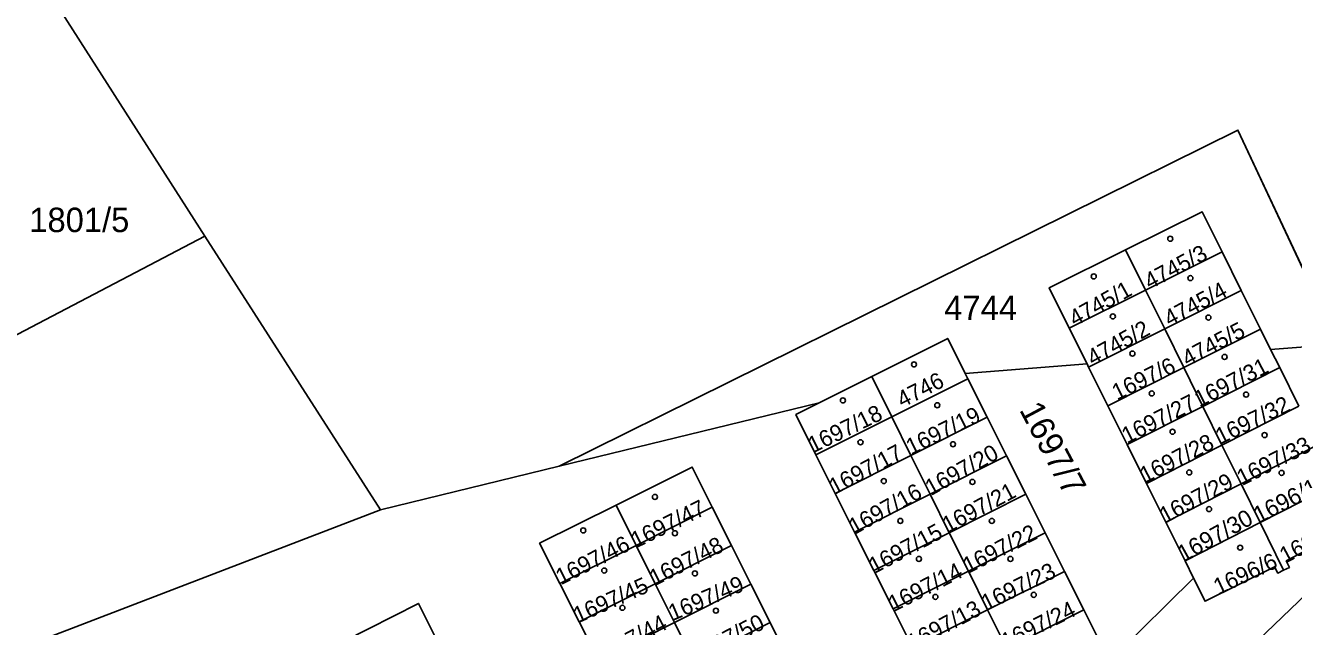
# Model space of a CAD drawing. Extents: x -756746 to -753363, y -1166406 to -1161727.
# Drawn here: x -755835.6 to -755747.4, y -1163347.5 to -1163305.7 of the extents above; entities that cross this region are included whole.
import ezdxf

# ---------------------------------------------------------------- set-up
doc = ezdxf.new("R2010")
doc.units = 0
for name, color, linetype in [('Hranice kat_území', 7, 'Continuous'), ('Hranice parcel', 7, 'Continuous'), ('Parcelní čísla', 7, 'Continuous'), ('Značky budov', 7, 'Continuous')]:
    doc.layers.add(name, color=color, linetype=linetype)

msp = doc.modelspace()

# ---------------------------------------------------------------- linework, layer by layer
at = {"layer": 'Hranice kat_území'}
msp.add_lwpolyline([(-755676.77, -1163298.53), (-755688.75, -1163307.11), (-755701.72, -1163316.39), (-755702.88, -1163317.22), (-755734, -1163326.4), (-755737.69, -1163327.49), (-755744.33, -1163327.91), (-755751.3, -1163313.03), (-755798.47, -1163336.4), (-755810.9, -1163339.42), (-755823.1, -1163320.39), (-755833.02, -1163304.89)], dxfattribs=at)
at = {"layer": 'Hranice parcel'}
for p, q in [((-755823.1, -1163320.39), (-755833.02, -1163304.89)), ((-755751.3, -1163313.03), (-755798.47, -1163336.4)), ((-755751.3, -1163313.03), (-755744.33, -1163327.91)), ((-755888.68, -1163354.72), (-755823.1, -1163320.39)), ((-755823.1, -1163320.39), (-755810.9, -1163339.42)), ((-755757.72, -1163324.15), (-755759.11, -1163321.35)), ((-755757.72, -1163324.15), (-755752.4, -1163321.5)), ((-755751.07, -1163324.18), (-755752.4, -1163321.5)), ((-755763.03, -1163326.8), (-755757.72, -1163324.15)), ((-755756.39, -1163326.85), (-755757.72, -1163324.15)), ((-755756.39, -1163326.85), (-755751.07, -1163324.18)), ((-755749.74, -1163326.86), (-755751.07, -1163324.18)), ((-755763.03, -1163326.8), (-755761.79, -1163329.28)), ((-755756.39, -1163326.85), (-755761.68, -1163329.5)), ((-755755.07, -1163329.54), (-755756.39, -1163326.85)), ((-755755.07, -1163329.54), (-755749.74, -1163326.86)), ((-755749.03, -1163328.28), (-755749.74, -1163326.86)), ((-755744.33, -1163327.91), (-755749.03, -1163328.28)), ((-755748.4, -1163329.54), (-755749.03, -1163328.28)), ((-755761.79, -1163329.28), (-755770.25, -1163329.94)), ((-755761.68, -1163329.5), (-755761.79, -1163329.28)), ((-755761.68, -1163329.5), (-755760.34, -1163332.19)), ((-755760.34, -1163332.19), (-755755.07, -1163329.54)), ((-755753.74, -1163332.24), (-755755.07, -1163329.54)), ((-755753.74, -1163332.24), (-755748.4, -1163329.54)), ((-755747.07, -1163332.23), (-755748.4, -1163329.54)), ((-755776.75, -1163330.16), (-755780.41, -1163332)), ((-755776.75, -1163330.16), (-755775.36, -1163332.96)), ((-755775.36, -1163332.96), (-755770.07, -1163330.31)), ((-755770.25, -1163329.94), (-755770.07, -1163330.31)), ((-755770.07, -1163330.31), (-755768.73, -1163332.99)), ((-755780.41, -1163332), (-755798.47, -1163336.4)), ((-755759, -1163334.89), (-755760.34, -1163332.19)), ((-755775.36, -1163332.96), (-755780.63, -1163335.61)), ((-755774.03, -1163335.65), (-755775.36, -1163332.96)), ((-755774.03, -1163335.65), (-755768.73, -1163332.99)), ((-755768.73, -1163332.99), (-755767.39, -1163335.67)), ((-755759, -1163334.89), (-755753.74, -1163332.24)), ((-755752.41, -1163334.93), (-755753.74, -1163332.24)), ((-755752.41, -1163334.93), (-755747.07, -1163332.23)), ((-755780.63, -1163335.61), (-755779.29, -1163338.29)), ((-755774.03, -1163335.65), (-755779.29, -1163338.29)), ((-755772.7, -1163338.33), (-755774.03, -1163335.65)), ((-755772.7, -1163338.33), (-755767.39, -1163335.67)), ((-755767.39, -1163335.67), (-755766.05, -1163338.35)), ((-755757.66, -1163337.59), (-755759, -1163334.89)), ((-755757.66, -1163337.59), (-755752.41, -1163334.93)), ((-755751.08, -1163337.63), (-755752.41, -1163334.93)), ((-755751.08, -1163337.63), (-755745.74, -1163334.91)), ((-755798.47, -1163336.4), (-755810.9, -1163339.42)), ((-755779.29, -1163338.29), (-755777.95, -1163340.97)), ((-755772.7, -1163338.33), (-755777.95, -1163340.97)), ((-755771.37, -1163341.02), (-755772.7, -1163338.33)), ((-755771.37, -1163341.02), (-755766.05, -1163338.35)), ((-755766.05, -1163338.35), (-755764.71, -1163341.03)), ((-755756.32, -1163340.29), (-755757.66, -1163337.59)), ((-755756.32, -1163340.29), (-755751.08, -1163337.63)), ((-755749.76, -1163340.32), (-755751.08, -1163337.63)), ((-755744.41, -1163337.59), (-755749.76, -1163340.32)), ((-755793.14, -1163341.9), (-755794.53, -1163339.1)), ((-755793.14, -1163341.9), (-755787.84, -1163339.24)), ((-755786.5, -1163341.91), (-755787.84, -1163339.24)), ((-755810.9, -1163339.42), (-755840.54, -1163350.8)), ((-755777.95, -1163340.97), (-755776.61, -1163343.64)), ((-755771.37, -1163341.02), (-755776.61, -1163343.64)), ((-755770.04, -1163343.7), (-755771.37, -1163341.02)), ((-755770.04, -1163343.7), (-755764.71, -1163341.03)), ((-755764.71, -1163341.03), (-755763.36, -1163343.71)), ((-755754.98, -1163342.98), (-755756.32, -1163340.29)), ((-755749.76, -1163340.32), (-755754.98, -1163342.98)), ((-755748.13, -1163343.63), (-755749.76, -1163340.32)), ((-755742.71, -1163341.57), (-755812.13, -1163408.31)), ((-755793.14, -1163341.9), (-755798.43, -1163344.55)), ((-755791.81, -1163344.57), (-755793.14, -1163341.9)), ((-755791.81, -1163344.57), (-755786.5, -1163341.91)), ((-755785.16, -1163344.59), (-755786.5, -1163341.91)), ((-755776.61, -1163343.64), (-755775.27, -1163346.32)), ((-755754.98, -1163342.98), (-755754.39, -1163344.18)), ((-755798.43, -1163344.55), (-755797.09, -1163347.22)), ((-755770.04, -1163343.7), (-755775.27, -1163346.32)), ((-755768.71, -1163346.39), (-755770.04, -1163343.7)), ((-755768.71, -1163346.39), (-755763.36, -1163343.71)), ((-755763.36, -1163343.71), (-755762.02, -1163346.39)), ((-755760.24, -1163349.94), (-755754.39, -1163344.18)), ((-755791.81, -1163344.57), (-755797.09, -1163347.22)), ((-755790.46, -1163347.26), (-755791.81, -1163344.57)), ((-755790.46, -1163347.26), (-755785.16, -1163344.59)), ((-755783.82, -1163347.26), (-755785.16, -1163344.59)), ((-755775.27, -1163346.32), (-755773.93, -1163349)), ((-755768.71, -1163346.39), (-755773.93, -1163349)), ((-755767.37, -1163349.07), (-755768.71, -1163346.39)), ((-755767.37, -1163349.07), (-755762.02, -1163346.39)), ((-755762.02, -1163346.39), (-755760.68, -1163349.07)), ((-755797.09, -1163347.22), (-755795.73, -1163349.91)), ((-755790.46, -1163347.26), (-755795.73, -1163349.91)), ((-755789.13, -1163349.94), (-755790.46, -1163347.26)), ((-755789.13, -1163349.94), (-755783.82, -1163347.26)), ((-755782.47, -1163349.96), (-755783.82, -1163347.26))]:
    msp.add_line(p, q, dxfattribs=at)
for points in [[(-755752.4, -1163321.5), (-755753.79, -1163318.7), (-755759.11, -1163321.35)], [(-755759.11, -1163321.35), (-755764.42, -1163323.99), (-755763.03, -1163326.8)], [(-755770.25, -1163329.94), (-755771.47, -1163327.51), (-755776.75, -1163330.16)], [(-755780.41, -1163332), (-755782.03, -1163332.81), (-755780.63, -1163335.61)], [(-755787.84, -1163339.24), (-755789.23, -1163336.46), (-755794.53, -1163339.1)], [(-755748.13, -1163343.63), (-755747.72, -1163343.43), (-755747.94, -1163342.98), (-755743.02, -1163340.38), (-755744.41, -1163337.59)], [(-755794.53, -1163339.1), (-755799.84, -1163341.75), (-755798.43, -1163344.55)], [(-755754.39, -1163344.18), (-755753.59, -1163345.78), (-755748.75, -1163343.38), (-755748.53, -1163343.83), (-755748.13, -1163343.63)], [(-755806.8, -1163348.85), (-755808.26, -1163345.94), (-755813.47, -1163348.59)]]:
    msp.add_lwpolyline(points, dxfattribs=at)
at = {"layer": 'Značky budov'}
for centre in [(-755756.007, -1163320.579), (-755761.327, -1163323.199), (-755754.607, -1163323.319), (-755759.997, -1163325.979), (-755753.357, -1163326.059), (-755758.637, -1163328.569), (-755752.227, -1163328.799), (-755773.817, -1163329.319), (-755757.297, -1163331.339), (-755750.737, -1163331.419), (-755778.757, -1163331.819), (-755772.197, -1163332.159), (-755755.847, -1163333.999), (-755777.537, -1163334.729), (-755771.107, -1163334.869), (-755749.447, -1163334.229), (-755775.917, -1163337.429), (-755769.757, -1163337.489), (-755754.687, -1163336.829), (-755748.267, -1163336.859), (-755791.827, -1163338.529), (-755753.307, -1163339.379), (-755774.767, -1163340.199), (-755768.407, -1163340.199), (-755796.807, -1163340.859), (-755790.437, -1163341.059), (-755751.147, -1163342.059), (-755773.477, -1163342.839), (-755767.117, -1163342.839), (-755795.347, -1163343.649), (-755789.047, -1163343.849), (-755772.327, -1163345.479), (-755765.497, -1163345.339), (-755794.087, -1163346.239), (-755787.587, -1163346.439)]:
    msp.add_circle(centre, 0.175, dxfattribs=at)

# ---------------------------------------------------------------- texts
at = {"layer": 'Parcelní čísla'}
for s, p in [('1801/5', (-755835.31, -1163320.12)), ('4744', (-755771.714, -1163326.23))]:
    msp.add_text(s, height=1.7, dxfattribs=at).set_placement(p)
for s, height, rotation, p in [('4745/3', 1.139, 28, (-755757.427, -1163324.134)), ('4745/1', 1.139, 29, (-755762.637, -1163326.71)), ('4745/4', 1.139, 28, (-755756.057, -1163326.714)), ('4745/2', 1.139, 29, (-755761.387, -1163329.45)), ('4745/5', 1.139, 28, (-755754.807, -1163329.494)), ('1697/6', 1.139, 26, (-755759.71, -1163331.841)), ('1697/31', 1.139, 27, (-755753.975, -1163332.315)), ('4746', 1.139, 27, (-755774.637, -1163332.352)), ('1697/18', 1.139, 26, (-755780.848, -1163335.511)), ('1697/7', 1.7, 298, (-755766.53, -1163332.469)), ('1697/27', 1.139, 27, (-755759.015, -1163334.855)), ('1697/32', 1.139, 26, (-755752.518, -1163334.901)), ('1697/19', 1.139, 26, (-755774.028, -1163335.641)), ('1697/17', 1.139, 28, (-755779.351, -1163338.408)), ('1697/28', 1.139, 27, (-755757.765, -1163337.605)), ('1697/33', 1.139, 27, (-755751.015, -1163337.785)), ('1697/20', 1.139, 29, (-755772.647, -1163338.481)), ('1697/29', 1.139, 28, (-755756.381, -1163340.408)), ('1696/10', 1.172, 27, (-755749.857, -1163340.4)), ('1697/16', 1.139, 29, (-755777.967, -1163341.191)), ('1697/21', 1.139, 28, (-755771.481, -1163341.068)), ('1697/47', 1.139, 26, (-755793.148, -1163342.121)), ('1697/30', 1.172, 29, (-755755.097, -1163343.098)), ('1696/9', 1.139, 28, (-755748.027, -1163343.194)), ('1697/15', 1.139, 28, (-755776.591, -1163343.908)), ('1697/22', 1.139, 27, (-755770.065, -1163343.895)), ('1697/46', 1.139, 27, (-755798.355, -1163344.685)), ('1697/48', 1.139, 27, (-755791.855, -1163344.755)), ('1696/6', 1.139, 25, (-755752.669, -1163345.366)), ('1697/14', 1.139, 27, (-755775.245, -1163346.555)), ('1697/23', 1.139, 26, (-755768.798, -1163346.481)), ('1697/45', 1.139, 24, (-755797.191, -1163347.342)), ('1697/49', 1.139, 23, (-755790.592, -1163347.167)), ('1697/13', 1.139, 28, (-755773.911, -1163349.248)), ('1697/24', 1.139, 26, (-755767.418, -1163349.161)), ('1697/44', 1.139, 28, (-755795.731, -1163350.248)), ('1697/50', 1.139, 27, (-755789.005, -1163350.135))]:
    msp.add_text(s, height=height, rotation=rotation, dxfattribs=at).set_placement(p)

doc.saveas('drawing.dxf')
